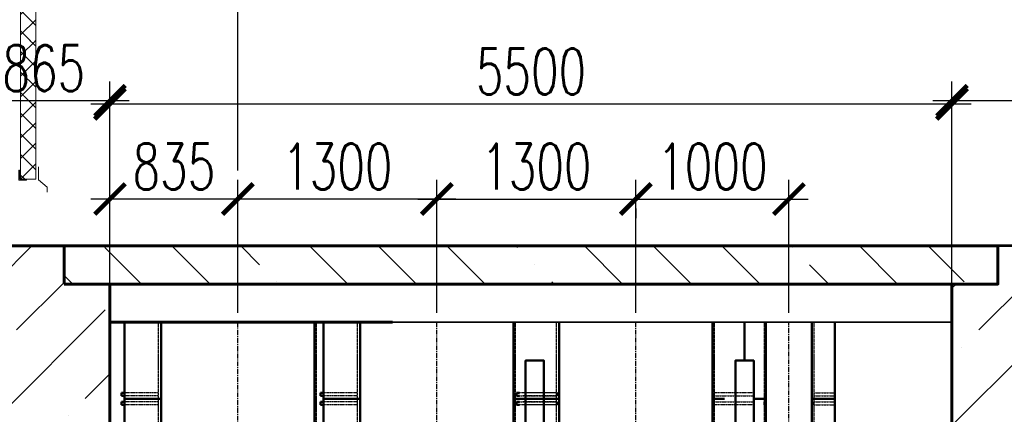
# Model space of a CAD drawing. Header units: millimetres. Extents: x 452087 to 582075, y 10891 to 81641.
# Tile 295 of 311: x 555156 to 561588, y 55434 to 58015. Entities that reach past the tile are written whole.
import ezdxf

# ---------------------------------------------------------------- set-up
doc = ezdxf.new("R2010")
doc.units = ezdxf.units.MM
doc.linetypes.add('осевая', pattern=[50.8, 31.75, -6.35, 6.35, -6.35])
doc.linetypes.add('штриховая 04-2', pattern=[6, 4, -2])
doc.layers.get('Defpoints').update_dxf_attribs({"color": 8})
for name, color, linetype, lineweight in [('ГТО-2_Бетон 0.35', 2, 'Continuous', 35), ('ГТО-2_Бетон 0.6', 2, 'Continuous', 60), ('ГТО-2_Оси_025', 6, 'осевая', 25), ('ГТО-2_Штриховка', 252, 'Continuous', 18), ('ОЗиМ Металл', 1, 'Continuous', 50), ('ОЗиМ Металл штрих', 230, 'штриховая 04-2', 25)]:
    doc.layers.add(name, color=color, linetype=linetype, lineweight=lineweight)
doc.layers.add('ГТО-2_Оборудование_018', color=7, linetype='Continuous', lineweight=18, true_color=0x6b6b6b)
doc.layers.add('ОЗИМ_Линии 050', color=7, linetype='Continuous', lineweight=50, true_color=0xff4000)
doc.layers.add('ГТО-2_Размеры', color=7, linetype='Continuous')
doc.styles.add('RomanS', font='romans.shx', dxfattribs={"width": 0.7})
doc.dimstyles.new('MOSOBL 1-100 (мм)', dxfattribs={"dimscale": 100, "dimtxt": 3, "dimasz": 2, "dimexe": 1.25, "dimexo": 0.625, "dimtad": 1, "dimdec": 0, "dimzin": 9, "dimtxsty": 'RomanS', "dimblk": 'ARCHTICK', "dimcen": 2.5, "dimdle": 1.25, "dimclrd": 7, "dimclre": 7, "dimclrt": 2, "dimadec": 0, "dimazin": 0, "dimtfac": 1, "dimtdec": 0, "dimtmove": 1, "dimatfit": 3, "dimfxl": 1, "dimtfill": 1, "dimlwd": 25, "dimlwe": 25, "dimarcsym": 0})

# ---------------------------------------------------------------- blocks, each defined once
blk = doc.blocks.new('_ArchTick')
at = {"color": 0, "linetype": 'ByBlock', "const_width": 0.15}
blk.add_lwpolyline([(-0.5, -0.5), (0.5, 0.5)], dxfattribs=at)
blk = doc.blocks.new('*D612')
at = {"layer": 'Defpoints', "color": 0, "transparency": 16777216}
for p in [(561246, 57464), (561246, 53164.2, 0), (555746, 53061.9, 0)]:
    blk.add_point(p, dxfattribs=at)
at = {"layer": 'ГТО-2_Размеры', "color": 7, "lineweight": 25, "transparency": 16777216}
for p, q in [((555746, 53124.4), (555746, 57589)), ((561246, 53226.7), (561246, 57589)), ((555621, 57464), (561371, 57464))]:
    blk.add_line(p, q, dxfattribs=at)
at = {"layer": 'ГТО-2_Размеры', "color": 7, "lineweight": 25, "transparency": 16777216, "xscale": 200, "yscale": 200, "zscale": 200, "rotation": 180}
blk.add_blockref('_ArchTick', (555746, 57464), dxfattribs=at)
at = {"layer": 'ГТО-2_Размеры', "color": 7, "lineweight": 25, "transparency": 16777216, "xscale": 200, "yscale": 200, "zscale": 200}
blk.add_blockref('_ArchTick', (561246, 57464), dxfattribs=at)
at = {"layer": 'ГТО-2_Размеры', "color": 2, "transparency": 16777216, "insert": (558496, 57676.5), "char_height": 300, "attachment_point": 5, "style": 'RomanS', "bg_fill": 3, "box_fill_scale": 1.1, "bg_fill_color": 256, "bg_fill_true_color": 13158600, "bg_fill_transparency": 0}
blk.add_mtext('5500', dxfattribs=at)
blk = doc.blocks.new('*D581')
at = {"layer": 'Defpoints', "color": 0, "transparency": 16777216}
for p in [(562681.3, 57485.5), (561246, 56629.8), (562681.3, 56634.6)]:
    blk.add_point(p, dxfattribs=at)
at = {"layer": 'ГТО-2_Размеры', "color": 7, "lineweight": 25, "transparency": 16777216}
for p, q in [((561246, 56692.3), (561246, 57610.5)), ((562681.3, 56697.1), (562681.3, 57610.5)), ((561121, 57485.5), (562806.3, 57485.5))]:
    blk.add_line(p, q, dxfattribs=at)
at = {"layer": 'ГТО-2_Размеры', "color": 7, "lineweight": 25, "transparency": 16777216, "xscale": 200, "yscale": 200, "zscale": 200, "rotation": 180}
blk.add_blockref('_ArchTick', (561246, 57485.5), dxfattribs=at)
at = {"layer": 'ГТО-2_Размеры', "color": 7, "lineweight": 25, "transparency": 16777216, "xscale": 200, "yscale": 200, "zscale": 200}
blk.add_blockref('_ArchTick', (562681.3, 57485.5), dxfattribs=at)
at = {"layer": 'ГТО-2_Размеры', "color": 2, "transparency": 16777216, "insert": (562001.1, 57698), "char_height": 300, "attachment_point": 5, "style": 'RomanS', "bg_fill": 3, "box_fill_scale": 1.1, "bg_fill_color": 256, "bg_fill_true_color": 13158600, "bg_fill_transparency": 0}
blk.add_mtext('1435', dxfattribs=at)
blk = doc.blocks.new('*D583')
at = {"layer": 'Defpoints', "color": 0, "transparency": 16777216}
for p in [(555746, 57485.5), (554881.3, 56598.6), (555746, 56616.7)]:
    blk.add_point(p, dxfattribs=at)
at = {"layer": 'ГТО-2_Размеры', "color": 7, "lineweight": 25, "transparency": 16777216}
for p, q in [((554881.3, 56661.1), (554881.3, 57610.5)), ((555746, 56679.2), (555746, 57610.5)), ((554756.3, 57485.5), (555871, 57485.5))]:
    blk.add_line(p, q, dxfattribs=at)
at = {"layer": 'ГТО-2_Размеры', "color": 7, "lineweight": 25, "transparency": 16777216, "xscale": 200, "yscale": 200, "zscale": 200, "rotation": 180}
blk.add_blockref('_ArchTick', (554881.3, 57485.5), dxfattribs=at)
at = {"layer": 'ГТО-2_Размеры', "color": 7, "lineweight": 25, "transparency": 16777216, "xscale": 200, "yscale": 200, "zscale": 200}
blk.add_blockref('_ArchTick', (555746, 57485.5), dxfattribs=at)
at = {"layer": 'ГТО-2_Размеры', "color": 2, "transparency": 16777216, "insert": (555313.6, 57698), "char_height": 300, "attachment_point": 5, "style": 'RomanS', "bg_fill": 3, "box_fill_scale": 1.1, "bg_fill_color": 256, "bg_fill_true_color": 13158600, "bg_fill_transparency": 0}
blk.add_mtext('865', dxfattribs=at)
blk = doc.blocks.new('*D584')
at = {"layer": 'Defpoints', "color": 0, "transparency": 16777216}
for p in [(554731, 62471.1, 0), (556581, 61375.4), (556581, 56967.1)]:
    blk.add_point(p, dxfattribs=at)
at = {"layer": 'ГТО-2_Размеры', "color": 7, "lineweight": 25, "transparency": 16777216}
for p, q in [((554731, 62408.6), (554731, 61250.4)), ((556581, 57029.6), (556581, 61500.4)), ((554606, 61375.4), (556706, 61375.4))]:
    blk.add_line(p, q, dxfattribs=at)
at = {"layer": 'ГТО-2_Размеры', "color": 7, "lineweight": 25, "transparency": 16777216, "xscale": 200, "yscale": 200, "zscale": 200, "rotation": 180}
blk.add_blockref('_ArchTick', (554731, 61375.4), dxfattribs=at)
at = {"layer": 'ГТО-2_Размеры', "color": 7, "lineweight": 25, "transparency": 16777216, "xscale": 200, "yscale": 200, "zscale": 200}
blk.add_blockref('_ArchTick', (556581, 61375.4), dxfattribs=at)
at = {"layer": 'ГТО-2_Размеры', "color": 2, "transparency": 16777216, "insert": (555711.3, 61571.9), "char_height": 300, "attachment_point": 5, "style": 'RomanS', "bg_fill": 3, "box_fill_scale": 1.1, "bg_fill_color": 256, "bg_fill_true_color": 13158600, "bg_fill_transparency": 0}
blk.add_mtext('1850', dxfattribs=at)
blk = doc.blocks.new('*D685')
at = {"color": 7, "lineweight": 25, "transparency": 16777216}
for p, q in [((557881, 56827.1), (557881, 56967.1)), ((559181, 56098.6), (559181, 56967.1)), ((557756, 56842.1), (559306, 56842.1))]:
    blk.add_line(p, q, dxfattribs=at)
at = {"layer": 'Defpoints', "color": 0, "transparency": 16777216}
for p in [(559181, 56842.1), (557881, 56764.6, 0), (559181, 56036.1, 0)]:
    blk.add_point(p, dxfattribs=at)
at = {"color": 7, "lineweight": 25, "transparency": 16777216, "xscale": 200, "yscale": 200, "zscale": 200, "rotation": 180}
blk.add_blockref('_ArchTick', (557881, 56842.1), dxfattribs=at)
at = {"color": 7, "lineweight": 25, "transparency": 16777216, "xscale": 200, "yscale": 200, "zscale": 200}
blk.add_blockref('_ArchTick', (559181, 56842.1), dxfattribs=at)
at = {"color": 2, "transparency": 16777216, "insert": (558531, 57054.6), "char_height": 300, "attachment_point": 5, "style": 'RomanS', "bg_fill": 3, "box_fill_scale": 1.1, "bg_fill_color": 256, "bg_fill_true_color": 13158600, "bg_fill_transparency": 0}
blk.add_mtext('1300', dxfattribs=at)
blk = doc.blocks.new('*D686')
at = {"color": 7, "lineweight": 25, "transparency": 16777216}
for p, q in [((560181, 56098.6), (560181, 56967.1)), ((559056, 56842.1), (560306, 56842.1)), ((559181, 56779.6), (559181, 56717.1))]:
    blk.add_line(p, q, dxfattribs=at)
at = {"layer": 'Defpoints', "color": 0, "transparency": 16777216}
for p in [(559181, 56842.1, 0), (560181, 56842.1), (560181, 56036.1, 0)]:
    blk.add_point(p, dxfattribs=at)
at = {"color": 7, "lineweight": 25, "transparency": 16777216, "xscale": 200, "yscale": 200, "zscale": 200, "rotation": 180}
blk.add_blockref('_ArchTick', (559181, 56842.1), dxfattribs=at)
at = {"color": 7, "lineweight": 25, "transparency": 16777216, "xscale": 200, "yscale": 200, "zscale": 200}
blk.add_blockref('_ArchTick', (560181, 56842.1), dxfattribs=at)
at = {"color": 2, "transparency": 16777216, "insert": (559681, 57054.6), "char_height": 300, "attachment_point": 5, "style": 'RomanS', "bg_fill": 3, "box_fill_scale": 1.1, "bg_fill_color": 256, "bg_fill_true_color": 13158600, "bg_fill_transparency": 0}
blk.add_mtext('1000', dxfattribs=at)
blk = doc.blocks.new('*U51')
blk.add_lwpolyline([(-12.6, 45), (-9.6, 45, -0.414214), (-7.6, 43), (-7.6, -9, 0.414214), (-1.6, -15), (35.4, -15, -0.414214), (37.4, -17), (37.4, -20), (-12.6, -20)], format="xyb", close=True)
blk = doc.blocks.new('*D701')
at = {"color": 7, "lineweight": 25, "transparency": 16777216}
for p, q in [((556581, 56098.6), (556581, 56967.1)), ((557881, 56098.6), (557881, 56967.1)), ((558006, 56842.1), (556456, 56842.1))]:
    blk.add_line(p, q, dxfattribs=at)
at = {"layer": 'Defpoints', "color": 0, "transparency": 16777216}
for p in [(556581, 56842.1), (556581, 56036.1, 0), (557881, 56036.1, 0)]:
    blk.add_point(p, dxfattribs=at)
at = {"color": 7, "lineweight": 25, "transparency": 16777216, "xscale": 200, "yscale": 200, "zscale": 200, "rotation": 180}
blk.add_blockref('_ArchTick', (556581, 56842.1), dxfattribs=at)
at = {"color": 7, "lineweight": 25, "transparency": 16777216, "xscale": 200, "yscale": 200, "zscale": 200}
blk.add_blockref('_ArchTick', (557881, 56842.1), dxfattribs=at)
at = {"color": 2, "transparency": 16777216, "insert": (557231, 57054.6), "char_height": 300, "attachment_point": 5, "style": 'RomanS', "bg_fill": 3, "box_fill_scale": 1.1, "bg_fill_color": 256, "bg_fill_true_color": 13158600, "bg_fill_transparency": 0}
blk.add_mtext('1300', dxfattribs=at)
blk = doc.blocks.new('*D702')
at = {"color": 7, "lineweight": 25, "transparency": 16777216}
for p, q in [((555746, 56904.6), (555746, 56967.1)), ((556581, 56904.6), (556581, 56967.1)), ((556706, 56842.1), (555621, 56842.1))]:
    blk.add_line(p, q, dxfattribs=at)
at = {"layer": 'Defpoints', "color": 0, "transparency": 16777216}
for p in [(555746, 56842.1), (555746, 56842.1), (556581, 56842.1)]:
    blk.add_point(p, dxfattribs=at)
at = {"color": 7, "lineweight": 25, "transparency": 16777216, "xscale": 200, "yscale": 200, "zscale": 200, "rotation": 180}
blk.add_blockref('_ArchTick', (555746, 56842.1), dxfattribs=at)
at = {"color": 7, "lineweight": 25, "transparency": 16777216, "xscale": 200, "yscale": 200, "zscale": 200}
blk.add_blockref('_ArchTick', (556581, 56842.1), dxfattribs=at)
at = {"color": 2, "transparency": 16777216, "insert": (556163.5, 57054.6), "char_height": 300, "attachment_point": 5, "style": 'RomanS', "bg_fill": 3, "box_fill_scale": 1.1, "bg_fill_color": 256, "bg_fill_true_color": 13158600, "bg_fill_transparency": 0}
blk.add_mtext('835', dxfattribs=at)

msp = doc.modelspace()

# ---------------------------------------------------------------- hatches: boundary and pattern name
at = {"layer": 'ГТО-2_Штриховка'}
h = msp.add_hatch(dxfattribs=at)
h.set_pattern_fill('ANSI35', color=256, scale=100, angle=90)
h.set_pattern_definition([(135, (-427176.6, 579175.45), (-449.0128, -449.0128), []), (135, (-427176.6, 579624.46), (-449.0128, -449.0128), [793.75, -158.75, 0, -158.75])])
h.paths.add_polyline_path([(555446, 56536.1), (561546, 56536.1), (561546, 56286.1), (555446, 56286.1)])

# ---------------------------------------------------------------- linework, layer by layer
at = {"layer": 'ГТО-2_Бетон 0.35'}
msp.add_line((561246, 56036.1, 0), (557591.3, 56036.1), dxfattribs=at)
at = {"layer": 'ГТО-2_Бетон 0.6'}
for p, q in [((555446, 56536.1, 0), (555446, 56286.1, 0)), ((557291.3, 56536.1), (561546, 56536.1, 0)), ((561546, 56286.1, 0), (556256.6, 56286.1)), ((561246, 56286.1, 0), (561246, 56036.1, 0)), ((561246, 56036.1, 0), (561246, 55336.1, 0))]:
    msp.add_line(p, q, dxfattribs=at)
at = {"layer": 'ГТО-2_Бетон 0.6', "elevation": 0}
msp.add_lwpolyline([(561246, 56286.1), (561546, 56286.1), (561546, 56536.1), (562681.3, 56537.3)], dxfattribs=at)
at = {"layer": 'ГТО-2_Оси_025', "elevation": 0}
for points in [[(559181, 29132.8), (559181, 56036.1)], [(560181, 29092), (560181, 56036.1)]]:
    msp.add_lwpolyline(points, dxfattribs=at)

# ---------------------------------------------------------------- next in the draw order: dimensions: what is measured, and where the dimension line sits
at = {"layer": 'ГТО-2_Размеры'}
dim = msp.add_linear_dim(base=(561246, 57464), p1=(555746, 53061.9, 0), p2=(561246, 53164.2, 0), dimstyle='MOSOBL 1-100 (мм)', dxfattribs=at)
dim.commit()
dim.dimension.update_dxf_attribs({"geometry": '*D612', "text_midpoint": (558496, 57464), "dimtype": 160})

# ---------------------------------------------------------------- next in the draw order: linework, layer by layer
at = {"layer": 'ГТО-2_Бетон 0.6'}
for p, q in [((543139.3, 56536.1), (557291.3, 56536.1)), ((555446, 56286.1, 0), (556256.6, 56286.1)), ((555746, 56286.1, 0), (555746, 56036.1, 0)), ((557591.3, 56036.1), (555746, 56036.1, 0)), ((555746, 56036.1, 0), (555746, 51036.1, 0))]:
    msp.add_line(p, q, dxfattribs=at)
at = {"layer": 'ГТО-2_Оси_025', "elevation": 0}
for points in [[(556581, 29129.6), (556581, 56032.9)], [(557881, 29132.8), (557881, 56036.1)]]:
    msp.add_lwpolyline(points, dxfattribs=at)
at = {"layer": 'ОЗиМ Металл'}
for p, q in [((555841, 56036.1, 0), (555841, 51036.1, 0)), ((556081, 56036.1, 0), (556081, 51036.1, 0)), ((557081, 56036.1, 0), (557081, 51036.1, 0)), ((557141, 56036.1, 0), (557141, 51036.1, 0)), ((557381, 56036.1, 0), (557381, 51036.1, 0)), ((558381, 56036.1, 0), (558381, 51036.1, 0)), ((558681, 56036.1, 0), (558681, 51036.1, 0)), ((558681, 56036.1, 0), (558681, 51036.1, 0)), ((559681, 56036.1, 0), (559681, 51036.1, 0)), ((560031, 56036.1, 0), (560031, 51036.1, 0)), ((560331, 56036.1, 0), (560331, 51036.1, 0)), ((560481, 56036.1, 0), (560481, 51036.1, 0)), ((555841, 55575.3, 0), (555821, 55575.3, 0)), ((555821, 55575.3, 0), (555821, 55555.3, 0)), ((557141, 55575.3, 0), (557121, 55575.3, 0)), ((557121, 55575.3, 0), (557121, 55555.3, 0)), ((558421, 55575.3, 0), (558401, 55575.3, 0)), ((558401, 55575.3, 0), (558401, 55555.3, 0)), ((555841, 55555.3, 0), (555821, 55555.3, 0)), ((555841, 55555.3, 0), (555821, 55555.3, 0)), ((555841, 55515.3, 0), (555821, 55515.3, 0)), ((555841, 55515.3, 0), (555821, 55515.3, 0)), ((555821, 55495.3, 0), (555821, 55515.3, 0)), ((555841, 55535.3, 0), (556081, 55535.3, 0)), ((557141, 55555.3, 0), (557121, 55555.3, 0)), ((557141, 55555.3, 0), (557121, 55555.3, 0)), ((557141, 55515.3, 0), (557121, 55515.3, 0)), ((557141, 55515.3, 0), (557121, 55515.3, 0)), ((557121, 55495.3, 0), (557121, 55515.3, 0)), ((557141, 55535.3, 0), (557381, 55535.3, 0)), ((558381, 55535.3, 0), (558461, 55535.3, 0)), ((558421, 55555.3, 0), (558401, 55555.3, 0)), ((558421, 55555.3, 0), (558401, 55555.3, 0)), ((558421, 55515.3, 0), (558401, 55515.3, 0)), ((558421, 55515.3, 0), (558401, 55515.3, 0)), ((558401, 55495.3, 0), (558401, 55515.3, 0)), ((558441, 55535.3, 0), (558681, 55535.3, 0)), ((558601, 55535.3, 0), (558681, 55535.3, 0)), ((559681, 55535.3, 0), (559761, 55535.3, 0)), ((559951, 55535.3, 0), (560031, 55535.3, 0)), ((560331, 55535.3, 0), (560481, 55535.3, 0)), ((555841, 55495.3, 0), (555821, 55495.3, 0)), ((557141, 55495.3, 0), (557121, 55495.3, 0)), ((558421, 55495.3, 0), (558401, 55495.3, 0))]:
    msp.add_line(p, q, dxfattribs=at)
at = {"layer": 'ОЗиМ Металл', "elevation": 0}
msp.add_lwpolyline([(559891, 56036.1), (559891, 55785.3)], dxfattribs=at)
for points in [[(558581, 55285.3), (558461, 55285.3), (558461, 55785.3), (558581, 55785.3)], [(559951, 55285.3), (559831, 55285.3), (559831, 55785.3), (559951, 55785.3)]]:
    msp.add_lwpolyline(points, close=True, dxfattribs=at)
at = {"layer": 'ОЗиМ Металл штрих', "ltscale": 0.5}
for p, q in [((556061, 56036.1, 0), (556061, 51036.1, 0)), ((557093, 56036.1, 0), (557093, 51036.1, 0)), ((557361, 56036.1, 0), (557361, 51036.1, 0)), ((558393, 56036.1, 0), (558393, 51036.1, 0)), ((558661, 56036.1, 0), (558661, 51036.1, 0)), ((559693, 56036.1, 0), (559693, 51036.1, 0)), ((560019, 56036.1, 0), (560019, 51036.1, 0)), ((560343, 56036.1, 0), (560343, 51036.1, 0))]:
    msp.add_line(p, q, dxfattribs=at)
at = {"layer": 'ОЗиМ Металл штрих', "ltscale": 0.3}
for p, q in [((556061, 55575.3, 0), (555841, 55575.3, 0)), ((557361, 55575.3, 0), (557141, 55575.3, 0)), ((558669, 55575.3, 0), (558413, 55575.3, 0)), ((558661, 55575.3, 0), (558441, 55575.3, 0)), ((559949, 55575.3, 0), (559693, 55575.3, 0)), ((560343, 55575.3, 0), (560481, 55575.3, 0)), ((556061, 55555.3, 0), (555841, 55555.3, 0)), ((556061, 55515.3, 0), (555841, 55515.3, 0)), ((557361, 55555.3, 0), (557141, 55555.3, 0)), ((557361, 55515.3, 0), (557141, 55515.3, 0)), ((558413, 55555.3, 0), (558669, 55555.3, 0)), ((558413, 55515.3, 0), (558669, 55515.3, 0)), ((558661, 55555.3, 0), (558441, 55555.3, 0)), ((558661, 55515.3, 0), (558441, 55515.3, 0)), ((559693, 55555.3, 0), (559949, 55555.3, 0)), ((559693, 55515.3, 0), (559949, 55515.3, 0)), ((560343, 55555.3, 0), (560481, 55555.3, 0)), ((560343, 55515.3, 0), (560481, 55515.3, 0)), ((556061, 55495.3, 0), (555841, 55495.3, 0)), ((557361, 55495.3, 0), (557141, 55495.3, 0)), ((558669, 55495.3, 0), (558413, 55495.3, 0)), ((558661, 55495.3, 0), (558441, 55495.3, 0)), ((559949, 55495.3, 0), (559693, 55495.3, 0)), ((560343, 55495.3, 0), (560481, 55495.3, 0))]:
    msp.add_line(p, q, dxfattribs=at)
at = {"layer": 'ОЗиМ Металл штрих'}
for p, q in [((558393, 55575.3, 0), (558393, 55555.3, 0)), ((558669, 55575.3, 0), (558669, 55555.3, 0)), ((559693, 55575.3, 0), (559693, 55555.3, 0)), ((560019, 55575.3, 0), (560019, 55555.3, 0)), ((560343, 55575.3, 0), (560343, 55555.3, 0)), ((558393, 55495.3, 0), (558393, 55515.3, 0)), ((558669, 55495.3, 0), (558669, 55515.3, 0)), ((559693, 55495.3, 0), (559693, 55515.3, 0)), ((560019, 55495.3, 0), (560019, 55515.3, 0)), ((560343, 55495.3, 0), (560343, 55515.3, 0))]:
    msp.add_line(p, q, dxfattribs=at)
at = {"layer": 'ОЗИМ_Линии 050', "color": 7, "ltscale": 0.0124}
for p, q in [((555841, 55575.3, 0), (555821, 55575.3, 0)), ((555841, 55575.3, 0), (555821, 55575.3, 0)), ((555821, 55575.3, 0), (555821, 55555.3, 0)), ((557141, 55575.3, 0), (557121, 55575.3, 0)), ((557141, 55575.3, 0), (557121, 55575.3, 0)), ((557121, 55575.3, 0), (557121, 55555.3, 0)), ((558421, 55575.3, 0), (558401, 55575.3, 0)), ((558421, 55575.3, 0), (558401, 55575.3, 0)), ((558401, 55575.3, 0), (558401, 55555.3, 0)), ((555821, 55495.3, 0), (555821, 55515.3, 0)), ((557121, 55495.3, 0), (557121, 55515.3, 0)), ((558401, 55495.3, 0), (558401, 55515.3, 0)), ((555841, 55495.3, 0), (555821, 55495.3, 0)), ((555841, 55495.3, 0), (555821, 55495.3, 0)), ((557141, 55495.3, 0), (557121, 55495.3, 0)), ((557141, 55495.3, 0), (557121, 55495.3, 0)), ((558421, 55495.3, 0), (558401, 55495.3, 0)), ((558421, 55495.3, 0), (558401, 55495.3, 0))]:
    msp.add_line(p, q, dxfattribs=at)

# ---------------------------------------------------------------- next in the draw order: dimensions: what is measured, and where the dimension line sits
at = {"layer": 'ГТО-2_Размеры'}
dim = msp.add_linear_dim(base=(555746, 57485.5), p1=(554881.3, 56598.6), p2=(555746, 56616.7), dimstyle='MOSOBL 1-100 (мм)', dxfattribs=at)
dim.commit()
dim.dimension.update_dxf_attribs({"geometry": '*D583', "text_midpoint": (555313.6, 57698)})
dim = msp.add_linear_dim(base=(562681.3, 57485.5), p1=(561246, 56629.8), p2=(562681.3, 56634.6), dimstyle='MOSOBL 1-100 (мм)', dxfattribs=at)
dim.commit()
dim.dimension.update_dxf_attribs({"geometry": '*D581', "text_midpoint": (562001.1, 57485.5), "dimtype": 160})

# ---------------------------------------------------------------- next in the draw order: hatches: boundary and pattern name
at = {"layer": 'ГТО-2_Штриховка'}
h = msp.add_hatch(dxfattribs=at)
h.set_pattern_fill('ANSI35', color=256, scale=100)
h.set_pattern_definition([(45, (-17131.3, -1493781.44), (-449.0128, 449.0128), []), (45, (-16682.3, -1493781.44), (-449.0128, 449.0128), [793.75, -158.75, 0, -158.75])])
h.paths.add_polyline_path([(560273.2, 43536.1), (555873.2, 43536.1), (555873.2, 50536.1), (560273.2, 50536.1)], flags=16)
h.paths.add_polyline_path([(560281.3, 43016.7), (560273.2, 39436.1), (555873.2, 39436.1), (555873.2, 43016.7)], flags=16)
h.paths.add_polyline_path([(554873, 43536.1), (540981.3, 43536.1), (540981.3, 54483.4), (542281.3, 55136.1), (542273.2, 56036.1), (553581, 56036.1), (553581, 55236.1), (554881.3, 54586.1)], flags=16)
h.paths.add_polyline_path([(560273.2, 38936.1), (560273.2, 35286.1), (555873.2, 35286.1), (555873.2, 38936.1)], flags=16)
h.paths.add_polyline_path([(554873, 43036.1), (554872.9, 36436.1), (548209.4, 36436.1), (548381, 36436.1), (547361, 36436.1), (547361, 36221.1), (547141, 36221.1), (547141, 36006.1), (546921, 36006.1), (546921, 35791.1), (546701, 35791.1), (546701, 35576.1), (546481, 35576.1), (546481, 35361.1), (546261, 35361.1), (546261, 35146.1), (546041, 35146.1), (546041, 34931.1), (545821, 34931.1), (545821, 34716.1), (545601, 34716.1), (545601, 34501.1), (545381, 34501.1), (545381, 34236.1), (540981.3, 34236.1), (540981.3, 43016.7), (545681, 43018.4), (545681, 42519.4), (546676.1, 42522.7), (546685.9, 43015.1), (549681.7, 43016.7), (549680.3, 42521.1), (550681, 42521.1), (550681, 43036.1)], flags=16)
h.paths.add_polyline_path([(540981.3, 54486.1), (540981.3, 42536.1)], flags=16)
h.paths.add_polyline_path([(540331.3, 56536.1), (540331.3, 56536.1), (539481.3, 56614.5), (539481.3, 43036.1), (538481.3, 43036.1), (538473.5, 31236.1), (539891.3, 31236.1), (542691.3, 29236.1), (543991.3, 29236.1), (545491.3, 30236.1), (554953.2, 30236.1), (556153.5, 31036.1), (564473.5, 31036.1), (564473.2, 53098.5), (567681, 54406.1), (567681, 55381.1), (562673.2, 55381.1), (562673.2, 56536.1), (561546, 56536.1), (561546, 56286.1), (561246, 56286.1), (561246, 51036.1), (555746, 51036.1), (555746, 56036.1), (555700.3, 56036.1), (555746, 56286.1), (555446, 56286.1), (555446, 56536.1)])

# ---------------------------------------------------------------- next in the draw order: dimensions: what is measured, and where the dimension line sits
at = {"layer": 'ГТО-2_Размеры', "color": 4}
dim = msp.add_linear_dim(base=(556581, 61375.4), p1=(554731, 62471.1, 0), p2=(556581, 56967.1), dimstyle='MOSOBL 1-100 (мм)', dxfattribs=at)
dim.commit()
dim.dimension.update_dxf_attribs({"geometry": '*D584', "text_midpoint": (555711.3, 61359.4), "dimtype": 160})

# ---------------------------------------------------------------- next in the draw order: hatches: boundary and pattern name
at = {"layer": 'ГТО-2_Оборудование_018'}
h = msp.add_hatch(dxfattribs=at)
h.set_pattern_fill('ANSI37', color=256, scale=30)
h.set_pattern_definition([(45, (1575017.16, -358171.84), (-67.351921, 67.351921), []), (135, (1575017.16, -358171.84), (-67.351921, -67.351921), [])])
h.paths.add_polyline_path([(555160.8, 64475.6), (555260.8, 64475.6), (555260.8, 65936.1), (555160.8, 65936.1)])
h.paths.add_polyline_path([(555260.8, 64475.6), (555160.8, 64475.6), (555160.8, 62786.6), (555260.8, 62786.6)])
h.paths.add_polyline_path([(555260.8, 61486.1), (555160.8, 61486.1), (555160.8, 56971.1), (555260.8, 56971.1)])
h.paths.add_polyline_path([(555160.8, 61486.1), (555260.8, 61486.1), (555260.8, 62036.1), (555160.8, 62036.1)])
h.paths.add_polyline_path([(555160.8, 62086.1), (555260.8, 62086.1), (555260.8, 62786.6), (555160.8, 62786.6)])

# ---------------------------------------------------------------- next in the draw order: linework, layer by layer
for p, q in [((555160.8, 56971.2, 0), (555160.8, 62036.1, 0)), ((555260.8, 56971.1, 0), (555260.8, 62036.1, 0)), ((555166.8, 56971.1, 0), (555260.8, 56971.1, 0))]:
    msp.add_line(p, q, dxfattribs=at)
at = {"layer": 'ГТО-2_Оборудование_018', "elevation": 0}
msp.add_lwpolyline([(555279.8, 57053.2), (555279.8, 56968.3), (555336.4, 56920.3), (555336.4, 56885.9)], dxfattribs=at)

# ---------------------------------------------------------------- next in the draw order: block references
at = {"layer": 'ГТО-2_Оборудование_018'}
msp.add_blockref('*U51', (555163.4, 56986.1, 0), dxfattribs=at)

# ---------------------------------------------------------------- next in the draw order: dimensions: what is measured, and where the dimension line sits
at = {"color": 5}
dim = msp.add_linear_dim(base=(559181, 56842.1), p1=(557881, 56764.6, 0), p2=(559181, 56036.1, 0), dimstyle='MOSOBL 1-100 (мм)', override={"dimfxl": 0.5, "dimarcsym": 1}, dxfattribs=at)
dim.commit()
dim.dimension.update_dxf_attribs({"geometry": '*D685', "text_midpoint": (558531, 57054.6)})

# ---------------------------------------------------------------- next in the draw order: dimensions: what is measured, and where the dimension line sits
for base, p1, p2, picture, middle in [((556581, 56842.1), (557881, 56036.1, 0), (556581, 56036.1, 0), '*D701', (557231, 57054.6)), ((560181, 56842.1), (559181, 56842.1, 0), (560181, 56036.1, 0), '*D686', (559681, 57054.6))]:
    dim = msp.add_linear_dim(base=base, p1=p1, p2=p2, dimstyle='MOSOBL 1-100 (мм)', override={"dimfxl": 0.5, "dimarcsym": 1}, dxfattribs=at)
    dim.commit()
    dim.dimension.update_dxf_attribs({"geometry": picture, "text_midpoint": middle})

# ---------------------------------------------------------------- next in the draw order: dimensions: what is measured, and where the dimension line sits
dim = msp.add_linear_dim(base=(555746, 56842.1), p1=(556581, 56842.1), p2=(555746, 56842.1), dimstyle='MOSOBL 1-100 (мм)', override={"dimfxl": 0.5, "dimarcsym": 1}, dxfattribs=at)
dim.commit()
dim.dimension.update_dxf_attribs({"geometry": '*D702', "text_midpoint": (556163.5, 57054.6)})

doc.saveas('drawing.dxf')
